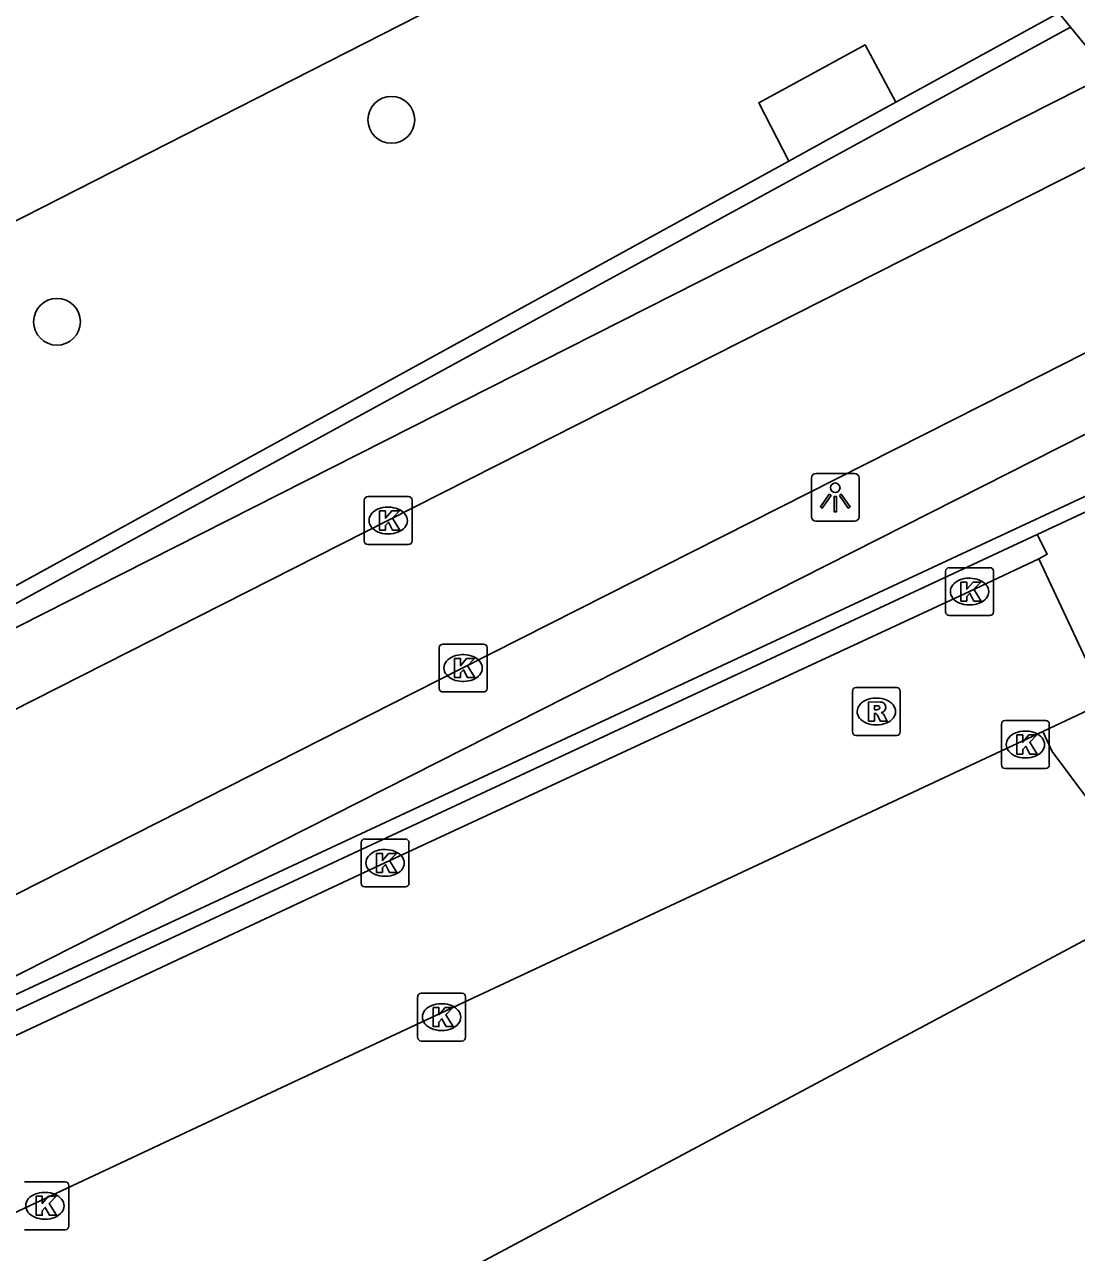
# Model space of a CAD drawing. Extents: x 156141 to 158132, y 385651 to 388399.
# Drawn here: x 157355.83 to 157377.82, y 387521.89 to 387547.56 of the extents above; entities that cross this region are included whole.
import ezdxf

# ---------------------------------------------------------------- set-up
doc = ezdxf.new("R2010")
doc.units = 0
for name, color, linetype in [('IMGEO_Berm_open', 7, 'Continuous'), ('IMGEO_Boom', 7, 'Continuous'), ('IMGEO_Fietspad_gesloten', 7, 'Continuous'), ('IMGEO_Groenvoorziening', 7, 'Continuous'), ('IMGEO_Kolk', 7, 'Continuous'), ('IMGEO_Lichtpunt', 7, 'Continuous'), ('IMGEO_Muur', 7, 'Continuous'), ('IMGEO_Rijbaan_lokaal_open', 7, 'Continuous'), ('IMGEO_Rioolput', 7, 'Continuous'), ('IMGEO_Voetpad_open', 7, 'Continuous')]:
    doc.layers.add(name, color=color, linetype=linetype)

msp = doc.modelspace()

# ---------------------------------------------------------------- linework, layer by layer
at = {"layer": 'IMGEO_Berm_open'}
msp.add_lwpolyline([(157377.698, 387547.51), (157378.505, 387546.525)], dxfattribs=at)
at = {"layer": 'IMGEO_Boom'}
for centre in [(157363.498, 387545.571), (157356.506, 387541.349)]:
    msp.add_circle(centre, 0.489, dxfattribs=at)
at = {"layer": 'IMGEO_Fietspad_gesloten'}
for points in [[(157300.529, 387505.349), (157328.105, 387519.298), (157341.77, 387526.216), (157363.427, 387537.192), (157374.783, 387542.94), (157379.49, 387545.322)], [(157381.729, 387542.588), (157377.031, 387540.208), (157364.993, 387534.111), (157329.667, 387516.208), (157313.764, 387508.162), (157302.148, 387502.273)]]:
    msp.add_lwpolyline(points, dxfattribs=at)
at = {"layer": 'IMGEO_Groenvoorziening'}
for points in [[(157346.037, 387538.566), (157373.455, 387552.532)], [(157371.804, 387544.708), (157371.177, 387545.927), (157371.971, 387546.358), (157373.405, 387547.136), (157374.043, 387545.938)]]:
    msp.add_lwpolyline(points, dxfattribs=at)
at = {"layer": 'IMGEO_Kolk'}
for p, q in [((157362.93, 387536.767), (157362.93, 387537.619)), ((157363.005, 387537.693), (157363.857, 387537.693)), ((157363.931, 387537.619), (157363.931, 387536.767)), ((157363.418, 387537.473), (157363.443, 387537.473)), ((157363.441, 387536.913), (157363.416, 387536.913)), ((157363.857, 387536.693), (157363.005, 387536.693)), ((157375.084, 387535.282), (157375.084, 387536.134)), ((157375.159, 387536.208), (157376.011, 387536.208)), ((157376.085, 387536.134), (157376.085, 387535.282)), ((157375.572, 387535.988), (157375.597, 387535.988)), ((157375.595, 387535.428), (157375.57, 387535.428)), ((157376.011, 387535.208), (157375.159, 387535.208)), ((157364.497, 387533.684), (157364.497, 387534.536)), ((157364.572, 387534.61), (157365.424, 387534.61)), ((157365.498, 387534.536), (157365.498, 387533.684)), ((157364.985, 387534.39), (157365.01, 387534.39)), ((157365.008, 387533.83), (157364.983, 387533.83)), ((157365.424, 387533.61), (157364.572, 387533.61)), ((157376.327, 387533.011), (157377.179, 387533.011)), ((157376.252, 387532.085), (157376.252, 387532.937)), ((157376.74, 387532.791), (157376.765, 387532.791)), ((157377.253, 387532.937), (157377.253, 387532.085)), ((157376.763, 387532.231), (157376.738, 387532.231)), ((157377.179, 387532.011), (157376.327, 387532.011)), ((157362.865, 387529.61), (157362.865, 387530.462)), ((157362.94, 387530.536), (157363.792, 387530.536)), ((157363.866, 387530.462), (157363.866, 387529.61)), ((157363.353, 387530.316), (157363.378, 387530.316)), ((157363.376, 387529.756), (157363.351, 387529.756)), ((157363.792, 387529.536), (157362.94, 387529.536)), ((157364.047, 387526.387), (157364.047, 387527.239)), ((157364.122, 387527.313), (157364.974, 387527.313)), ((157364.535, 387527.093), (157364.56, 387527.093)), ((157365.048, 387527.239), (157365.048, 387526.387)), ((157364.974, 387526.313), (157364.122, 387526.313)), ((157364.558, 387526.533), (157364.533, 387526.533)), ((157355.829, 387523.369), (157356.681, 387523.369)), ((157356.755, 387523.295), (157356.755, 387522.443)), ((157356.242, 387523.149), (157356.267, 387523.149)), ((157356.265, 387522.589), (157356.24, 387522.589)), ((157356.681, 387522.369), (157355.829, 387522.369))]:
    msp.add_line(p, q, dxfattribs=at)
for points in [[(157362.93, 387536.767), (157362.93, 387537.619)], [(157363.005, 387537.693), (157363.857, 387537.693)], [(157363.931, 387537.619), (157363.931, 387536.767)], [(157363.251, 387537.393), (157363.374, 387537.393), (157363.374, 387537.242), (157363.504, 387537.393), (157363.668, 387537.393), (157363.522, 387537.242), (157363.675, 387536.993), (157363.523, 387536.993), (157363.438, 387537.157), (157363.374, 387537.09), (157363.374, 387536.993), (157363.251, 387536.993), (157363.251, 387537.393)], [(157363.857, 387536.693), (157363.005, 387536.693)], [(157375.084, 387535.282), (157375.084, 387536.134)], [(157375.159, 387536.208), (157376.011, 387536.208)], [(157376.085, 387536.134), (157376.085, 387535.282)], [(157375.405, 387535.908), (157375.528, 387535.908), (157375.528, 387535.757), (157375.658, 387535.908), (157375.822, 387535.908), (157375.676, 387535.757), (157375.829, 387535.508), (157375.677, 387535.508), (157375.592, 387535.672), (157375.528, 387535.605), (157375.528, 387535.508), (157375.405, 387535.508), (157375.405, 387535.908)], [(157376.011, 387535.208), (157375.159, 387535.208)], [(157364.497, 387533.684), (157364.497, 387534.536)], [(157364.572, 387534.61), (157365.424, 387534.61)], [(157365.498, 387534.536), (157365.498, 387533.684)], [(157364.818, 387534.31), (157364.941, 387534.31), (157364.941, 387534.159), (157365.071, 387534.31), (157365.235, 387534.31), (157365.089, 387534.159), (157365.242, 387533.91), (157365.09, 387533.91), (157365.005, 387534.074), (157364.941, 387534.007), (157364.941, 387533.91), (157364.818, 387533.91), (157364.818, 387534.31)], [(157365.424, 387533.61), (157364.572, 387533.61)], [(157376.327, 387533.011), (157377.179, 387533.011)], [(157376.252, 387532.085), (157376.252, 387532.937)], [(157377.253, 387532.937), (157377.253, 387532.085)], [(157376.573, 387532.711), (157376.696, 387532.711), (157376.696, 387532.56), (157376.826, 387532.711), (157376.99, 387532.711), (157376.844, 387532.56), (157376.997, 387532.311), (157376.845, 387532.311), (157376.76, 387532.475), (157376.696, 387532.408), (157376.696, 387532.311), (157376.573, 387532.311), (157376.573, 387532.711)], [(157377.179, 387532.011), (157376.327, 387532.011)], [(157362.865, 387529.61), (157362.865, 387530.462)], [(157362.94, 387530.536), (157363.792, 387530.536)], [(157363.866, 387530.462), (157363.866, 387529.61)], [(157363.186, 387530.236), (157363.309, 387530.236), (157363.309, 387530.085), (157363.439, 387530.236), (157363.603, 387530.236), (157363.457, 387530.085), (157363.61, 387529.836), (157363.458, 387529.836), (157363.373, 387530), (157363.309, 387529.933), (157363.309, 387529.836), (157363.186, 387529.836), (157363.186, 387530.236)], [(157363.792, 387529.536), (157362.94, 387529.536)], [(157364.047, 387526.387), (157364.047, 387527.239)], [(157364.122, 387527.313), (157364.974, 387527.313)], [(157365.048, 387527.239), (157365.048, 387526.387)], [(157364.368, 387527.013), (157364.491, 387527.013), (157364.491, 387526.862), (157364.621, 387527.013), (157364.785, 387527.013), (157364.639, 387526.862), (157364.792, 387526.613), (157364.64, 387526.613), (157364.555, 387526.777), (157364.491, 387526.71), (157364.491, 387526.613), (157364.368, 387526.613), (157364.368, 387527.013)], [(157364.974, 387526.313), (157364.122, 387526.313)], [(157355.829, 387523.369), (157356.681, 387523.369)], [(157356.755, 387523.295), (157356.755, 387522.443)], [(157356.075, 387523.069), (157356.198, 387523.069), (157356.198, 387522.918), (157356.328, 387523.069), (157356.492, 387523.069), (157356.346, 387522.918), (157356.499, 387522.669), (157356.347, 387522.669), (157356.262, 387522.833), (157356.198, 387522.766), (157356.198, 387522.669), (157356.075, 387522.669), (157356.075, 387523.069)], [(157356.681, 387522.369), (157355.829, 387522.369)]]:
    msp.add_lwpolyline(points, dxfattribs=at)
for centre, start, end in [((157363.007, 387537.617), 91.552, 178.448), ((157363.007, 387537.617), 91.552, 178.448), ((157363.855, 387537.617), 1.552, 88.448), ((157363.855, 387537.617), 1.552, 88.448), ((157363.007, 387536.769), 181.552, 268.448), ((157363.007, 387536.769), 181.552, 268.448), ((157363.855, 387536.769), 271.552, 358.448), ((157363.855, 387536.769), 271.552, 358.448), ((157375.161, 387536.132), 91.552, 178.448), ((157375.161, 387536.132), 91.552, 178.448), ((157376.009, 387536.132), 1.552, 88.448), ((157376.009, 387536.132), 1.552, 88.448), ((157375.161, 387535.284), 181.552, 268.448), ((157375.161, 387535.284), 181.552, 268.448), ((157376.009, 387535.284), 271.552, 358.448), ((157376.009, 387535.284), 271.552, 358.448), ((157364.574, 387534.534), 91.552, 178.448), ((157364.574, 387534.534), 91.552, 178.448), ((157365.422, 387534.534), 1.552, 88.448), ((157365.422, 387534.534), 1.552, 88.448), ((157364.574, 387533.686), 181.552, 268.448), ((157364.574, 387533.686), 181.552, 268.448), ((157365.422, 387533.686), 271.552, 358.448), ((157365.422, 387533.686), 271.552, 358.448), ((157376.329, 387532.935), 91.552, 178.448), ((157376.329, 387532.935), 91.552, 178.448), ((157377.177, 387532.935), 1.552, 88.448), ((157377.177, 387532.935), 1.552, 88.448), ((157376.329, 387532.087), 181.552, 268.448), ((157376.329, 387532.087), 181.552, 268.448), ((157377.177, 387532.087), 271.552, 358.448), ((157377.177, 387532.087), 271.552, 358.448), ((157362.942, 387530.46), 91.552, 178.448), ((157362.942, 387530.46), 91.552, 178.448), ((157363.79, 387530.46), 1.552, 88.448), ((157363.79, 387530.46), 1.552, 88.448), ((157362.942, 387529.612), 181.552, 268.448), ((157362.942, 387529.612), 181.552, 268.448), ((157363.79, 387529.612), 271.552, 358.448), ((157363.79, 387529.612), 271.552, 358.448), ((157364.124, 387527.237), 91.552, 178.448), ((157364.124, 387527.237), 91.552, 178.448), ((157364.972, 387527.237), 1.552, 88.448), ((157364.972, 387527.237), 1.552, 88.448), ((157364.124, 387526.389), 181.552, 268.448), ((157364.124, 387526.389), 181.552, 268.448), ((157364.972, 387526.389), 271.552, 358.448), ((157364.972, 387526.389), 271.552, 358.448), ((157356.679, 387523.293), 1.552, 88.448), ((157356.679, 387523.293), 1.552, 88.448), ((157356.679, 387522.445), 271.552, 358.448), ((157356.679, 387522.445), 271.552, 358.448)]:
    msp.add_arc(centre, 0.0765, start, end, dxfattribs=at)
for centre, major_axis, ratio, start_param, end_param in [((157363.417, 387537.193), (-0.387, 0.002), 0.722429, 4.712389, 7.853982), ((157363.442, 387537.193), (-0.39, 0.002), 0.717154, 1.570796, 4.712389), ((157375.571, 387535.708), (-0.387, 0.002), 0.722429, 4.712389, 7.853982), ((157375.596, 387535.708), (-0.39, 0.002), 0.717154, 1.570796, 4.712389), ((157364.984, 387534.11), (-0.387, 0.002), 0.722429, 4.712389, 7.853982), ((157365.009, 387534.11), (-0.39, 0.002), 0.717154, 1.570796, 4.712389), ((157376.739, 387532.511), (-0.387, 0.002), 0.722429, 4.712389, 7.853982), ((157376.764, 387532.511), (-0.39, 0.002), 0.717154, 1.570796, 4.712389), ((157363.352, 387530.036), (-0.387, 0.002), 0.722429, 4.712389, 7.853982), ((157363.377, 387530.036), (-0.39, 0.002), 0.717154, 1.570796, 4.712389), ((157364.534, 387526.813), (-0.387, 0.002), 0.722429, 4.712389, 7.853982), ((157364.559, 387526.813), (-0.39, 0.002), 0.717154, 1.570796, 4.712389), ((157356.241, 387522.869), (-0.387, 0.002), 0.722429, 4.712389, 7.853982), ((157356.266, 387522.869), (-0.39, 0.002), 0.717154, 1.570796, 4.712389)]:
    msp.add_ellipse(centre, major_axis=major_axis, ratio=ratio, start_param=start_param, end_param=end_param, dxfattribs=at)
at = {"layer": 'IMGEO_Lichtpunt'}
for p, q in [((157373.181, 387538.176), (157372.373, 387538.176)), ((157373.181, 387538.176), (157372.373, 387538.176)), ((157372.279, 387538.081), (157372.279, 387537.274)), ((157372.279, 387538.081), (157372.279, 387537.274)), ((157373.275, 387537.274), (157373.275, 387538.081)), ((157373.275, 387537.274), (157373.275, 387538.081)), ((157372.373, 387537.18), (157373.181, 387537.18)), ((157372.373, 387537.18), (157373.181, 387537.18))]:
    msp.add_line(p, q, dxfattribs=at)
for points in [[(157372.653, 387537.745), (157372.692, 387537.717), (157372.504, 387537.455), (157372.466, 387537.482), (157372.653, 387537.745)], [(157372.755, 387537.697), (157372.802, 387537.697), (157372.802, 387537.375), (157372.755, 387537.375), (157372.755, 387537.697)], [(157372.865, 387537.717), (157372.903, 387537.744), (157373.09, 387537.482), (157373.051, 387537.454), (157372.865, 387537.717)]]:
    msp.add_lwpolyline(points, dxfattribs=at)
msp.add_circle((157372.778, 387537.879), 0.0994, dxfattribs=at)
for centre, start, end in [((157372.373, 387538.081), 90, 180), ((157372.373, 387538.081), 90, 180), ((157373.181, 387538.081), 0, 90), ((157373.181, 387538.081), 0, 90), ((157372.373, 387537.274), 180, 270), ((157372.373, 387537.274), 180, 270), ((157373.181, 387537.274), 270, 0), ((157373.181, 387537.274), 270, 360)]:
    msp.add_arc(centre, 0.0946, start, end, dxfattribs=at)
at = {"layer": 'IMGEO_Muur'}
for points in [[(157374.043, 387545.938), (157377.452, 387547.81)], [(157377.452, 387547.81), (157377.698, 387547.51)], [(157377.698, 387547.51), (157373.093, 387544.994), (157343.055, 387528.581)], [(157371.804, 387544.708), (157372.854, 387545.285), (157374.043, 387545.938)], [(157349.213, 387532.301), (157371.804, 387544.708)], [(157346.012, 387522.797), (157378.792, 387538.068), (157383.597, 387540.307)], [(157383.794, 387540.066), (157380.271, 387538.425), (157378.99, 387537.828), (157377.923, 387537.331), (157376.998, 387536.9)], [(157376.998, 387536.9), (157346.108, 387522.505), (157302.923, 387500.631)]]:
    msp.add_lwpolyline(points, dxfattribs=at)
at = {"layer": 'IMGEO_Rijbaan_lokaal_open'}
for points in [[(157377.035, 387536.39), (157377.209, 387536.488), (157376.998, 387536.9)], [(157377.035, 387536.39), (157375.581, 387535.707), (157363.362, 387530.035), (157354.764, 387526.017), (157346.385, 387522.123), (157337.236, 387517.487), (157324.32, 387510.961), (157309.111, 387503.256), (157308.551, 387502.969)], [(157377.117, 387532.783), (157378.431, 387533.403), (157377.035, 387536.39)], [(157310.327, 387499.255), (157353.982, 387521.409), (157353.769, 387521.856), (157360.45, 387524.987), (157377.117, 387532.783)]]:
    msp.add_lwpolyline(points, dxfattribs=at)
at = {"layer": 'IMGEO_Rioolput'}
for p, q in [((157373.136, 387532.775), (157373.136, 387533.627)), ((157373.211, 387533.701), (157374.063, 387533.701)), ((157374.137, 387533.627), (157374.137, 387532.775)), ((157373.624, 387533.481), (157373.649, 387533.481)), ((157373.647, 387532.921), (157373.622, 387532.921)), ((157374.063, 387532.701), (157373.211, 387532.701))]:
    msp.add_line(p, q, dxfattribs=at)
for points in [[(157373.136, 387532.775), (157373.136, 387533.627)], [(157373.211, 387533.701), (157374.063, 387533.701)], [(157374.137, 387533.627), (157374.137, 387532.775)], [(157373.725, 387533.399), (157373.473, 387533.401), (157373.473, 387533.001)], [(157373.651, 387533.32), (157373.597, 387533.32), (157373.597, 387533.239)], [(157373.597, 387533.239), (157373.649, 387533.239)], [(157373.473, 387533.001), (157373.597, 387533.001), (157373.597, 387533.163), (157373.608, 387533.163)], [(157373.655, 387533.134), (157373.726, 387533.001), (157373.866, 387533.001), (157373.801, 387533.127)], [(157374.063, 387532.701), (157373.211, 387532.701)]]:
    msp.add_lwpolyline(points, dxfattribs=at)
for centre, radius, start, end in [((157373.213, 387533.625), 0.0765, 91.552, 178.448), ((157373.213, 387533.625), 0.0765, 91.552, 178.448), ((157374.061, 387533.625), 0.0765, 1.552, 88.448), ((157374.061, 387533.625), 0.0765, 1.552, 88.448), ((157373.633, 387533.428), 0.19, 274.7715, 282.9687), ((157373.657, 387533.224), 0.0964, 77.0061, 93.1865), ((157373.671, 387533.281), 0.0378, 276.6634, 79.6772), ((157373.724, 387533.289), 0.109, 350.3612, 89.416), ((157373.722, 387533.289), 0.112, 277.5842, 350.9817), ((157373.607, 387533.11), 0.0533, 26.0293, 88.6989), ((157373.706, 387533.074), 0.108, 29.5134, 73.7905), ((157373.213, 387532.777), 0.0765, 181.552, 268.448), ((157373.213, 387532.777), 0.0765, 181.552, 268.448), ((157374.061, 387532.777), 0.0765, 271.552, 358.448), ((157374.061, 387532.777), 0.0765, 271.552, 358.448)]:
    msp.add_arc(centre, radius, start, end, dxfattribs=at)
for centre, major_axis, ratio, start_param, end_param in [((157373.623, 387533.201), (-0.387, 0.002), 0.722429, 4.712389, 7.853982), ((157373.648, 387533.201), (-0.39, 0.002), 0.717154, 1.570796, 4.712389)]:
    msp.add_ellipse(centre, major_axis=major_axis, ratio=ratio, start_param=start_param, end_param=end_param, dxfattribs=at)
at = {"layer": 'IMGEO_Voetpad_open'}
for points in [[(157343.055, 387528.581), (157373.795, 387544.141), (157378.505, 387546.525)], [(157382.715, 387541.384), (157378.02, 387539.006), (157346.012, 387522.797)], [(157377.117, 387532.783), (157377.309, 387532.367), (157379.613, 387529.283)], [(157379.613, 387529.283), (157358.019, 387517.762), (157356.251, 387516.84)]]:
    msp.add_lwpolyline(points, dxfattribs=at)

doc.saveas('drawing.dxf')
